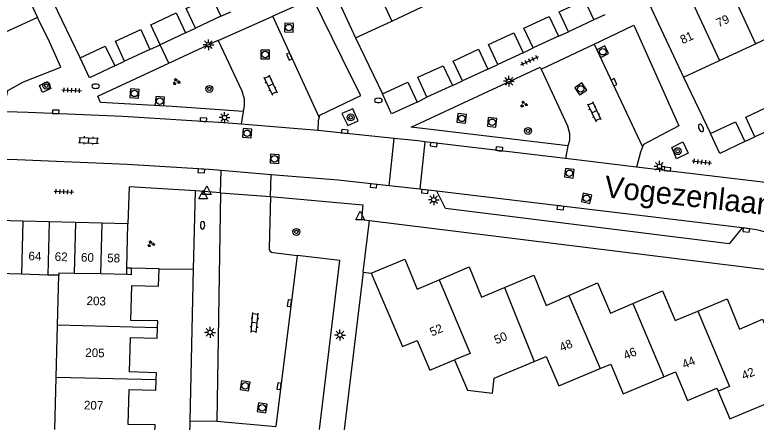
# Model space of a CAD drawing. Extents: x 132994 to 136000, y 393499 to 395512.
# Drawn here: x 134278.5 to 134364, y 394313 to 394360 of the extents above; entities that cross this region are included whole.
import ezdxf

# ---------------------------------------------------------------- set-up
doc = ezdxf.new("R2010")
doc.units = 0
for name, color, linetype in [('gg-afsc-erfafscheiding', 7, 'Continuous'), ('gg-afsc-muur', 7, 'Continuous'), ('gg-anno-huisnummerreeks BGT', 7, 'Continuous'), ('gg-anno-openbare ruimte label', 7, 'Continuous'), ('gg-bbg-bijgebouw', 7, 'Continuous'), ('gg-bbg-gedigitaliseerde bebouwing', 7, 'Continuous'), ('gg-bbg-gedigitaliseerde bijgebouw', 7, 'Continuous'), ('gg-bbg-hoofdgebouw', 7, 'Continuous'), ('gg-bbg-tussenscheiding', 7, 'Continuous'), ('gg-knt-verharding', 7, 'Continuous'), ('gg-knt-verharding nz', 7, 'Continuous'), ('gt-grn-vlakafsluiter', 7, 'Continuous'), ('gt-grn-weggrens', 7, 'Continuous'), ('gt-symb-boom', 7, 'Continuous'), ('gt-symb-brandkraan', 7, 'Continuous'), ('gt-symb-groenvak', 7, 'Continuous'), ('gt-symb-klinker verharding', 7, 'Continuous'), ('gt-symb-kolk', 7, 'Continuous'), ('gt-symb-lichtmast', 7, 'Continuous'), ('gt-symb-rioolschacht', 7, 'Continuous'), ('gt-symb-tegel verharding', 7, 'Continuous'), ('gt-symb-waterafsluiter', 7, 'Continuous')]:
    doc.layers.add(name, color=color, linetype=linetype)

# ---------------------------------------------------------------- blocks, each defined once
blk = doc.blocks.new('gt0-KOLK')
at = {"layer": 'gt-symb-kolk'}
blk.add_lwpolyline([(0, 0), (0.375, 0), (0.375, 0.4), (-0.375, 0.4), (-0.375, 0), (0, 0)], dxfattribs=at)
blk = doc.blocks.new('gt0-LMAST')
at = {"layer": 'gt-symb-lichtmast'}
for p, q in [((-0.182, 0.173), (-0.447, 0.438)), ((-0.005, 0.246), (-0.005, 0.621)), ((0.172, 0.173), (0.437, 0.438)), ((-0.255, -0.004), (-0.63, -0.004)), ((-0.182, -0.181), (-0.447, -0.446)), ((-0.005, -0.254), (-0.005, -0.629)), ((0.437, -0.446), (0.172, -0.181)), ((0.245, -0.004), (0.62, -0.004))]:
    blk.add_line(p, q, dxfattribs=at)
blk.add_circle((-0.005, -0.004), 0.25, dxfattribs=at)
blk = doc.blocks.new('gt0-BOOM')
at = {"layer": 'gt-symb-boom'}
for radius in [0.4, 0.2]:
    blk.add_circle((0, 0), radius, dxfattribs=at)
blk = doc.blocks.new('gt0-RS')
at = {"layer": 'gt-symb-rioolschacht'}
blk.add_lwpolyline([(-0.5, -0.5), (0.5, -0.5), (0.5, 0.5), (-0.5, 0.5)], close=True, dxfattribs=at)
blk.add_circle((0, 0), 0.375, dxfattribs=at)
blk = doc.blocks.new('gt0-KL1')
at = {"layer": 'gt-symb-klinker verharding'}
for p, q in [((-1.15, 0.3), (1.15, 0.3)), ((-1, -0.3), (-1, 0.3)), ((-0.5, 0.3), (-0.5, 0.45)), ((0, -0.3), (0, 0.3)), ((0.5, 0.3), (0.5, 0.45)), ((1, -0.3), (1, 0.3)), ((-1.15, -0.3), (1.15, -0.3)), ((-0.5, -0.45), (-0.5, -0.3)), ((0.5, -0.45), (0.5, -0.3))]:
    blk.add_line(p, q, dxfattribs=at)
blk = doc.blocks.new('gt0-GRVAK')
at = {"layer": 'gt-symb-groenvak'}
for p, q in [((-0.11, 0.189), (-0.228, 0.24)), ((-0.182, 0.153), (0.088, 0.153)), ((-0.091, 0.211), (-0.156, 0.322)), ((-0.047, 0.214), (-0.047, 0.393)), ((-0.004, 0.211), (0.061, 0.322)), ((0.015, 0.189), (0.133, 0.24)), ((0.262, -0.052), (0.197, 0.059)), ((0.305, -0.049), (0.305, 0.13)), ((0.349, -0.052), (0.414, 0.059)), ((-0.245, -0.228), (-0.363, -0.177)), ((-0.318, -0.264), (-0.047, -0.264)), ((-0.226, -0.206), (-0.291, -0.095)), ((-0.183, -0.203), (-0.183, -0.024)), ((-0.139, -0.206), (-0.074, -0.095)), ((-0.12, -0.228), (-0.002, -0.177)), ((0.243, -0.074), (0.125, -0.023)), ((0.17, -0.11), (0.441, -0.11)), ((0.368, -0.074), (0.486, -0.023))]:
    blk.add_line(p, q, dxfattribs=at)
blk = doc.blocks.new('gt0-BR')
at = {"layer": 'gt-symb-brandkraan'}
for centre, radius, start, end in [((-0.244, 0), 0.206, 107.56694, 252.43307), ((0.599, -2.664), 3, 106.89205, 107.56694), ((0, -0.691), 0.938, 73.10799, 106.89205), ((-0.599, -2.664), 3, 72.43309, 73.10799), ((0.244, 0), 0.206, 287.56695, 72.43309), ((0.599, 2.664), 3, 252.43307, 253.10797), ((0, 0.691), 0.938, 253.10797, 286.89206), ((-0.599, 2.664), 3, 286.89206, 287.56695)]:
    blk.add_arc(centre, radius, start, end, dxfattribs=at)
blk = doc.blocks.new('gt0-WAFSL')
at = {"layer": 'gt-symb-waterafsluiter'}
for p, q in [((-0.5, -0.333), (0, 0.667)), ((0, 0.667), (0.5, -0.333)), ((0.5, -0.333), (-0.5, -0.333))]:
    blk.add_line(p, q, dxfattribs=at)
blk = doc.blocks.new('gt0-TEG1')
at = {"layer": 'gt-symb-tegel verharding'}
for p, q in [((-1.125, 0), (1.125, 0)), ((-0.9, -0.25), (-0.9, 0.25)), ((-0.45, -0.25), (-0.45, 0.25)), ((0, -0.25), (0, 0.25)), ((0.45, -0.25), (0.45, 0.25)), ((0.9, -0.25), (0.9, 0.25))]:
    blk.add_line(p, q, dxfattribs=at)

msp = doc.modelspace()

# ---------------------------------------------------------------- linework, layer by layer
at = {"layer": 'gg-afsc-erfafscheiding'}
msp.add_line((134295.16, 394330.68), (134299.137, 394330.618), dxfattribs=at)
at = {"layer": 'gg-afsc-muur'}
for p, q in [((134286.06, 394354.99), (134282.97, 394361.46)), ((134317.81, 394357.31), (134320.89, 394350.85)), ((134355.61, 394352.76), (134358.69, 394346.27)), ((134318.685, 394330.282), (134316.412, 394311.487)), ((134318.685, 394330.282), (134319.61, 394330.17))]:
    msp.add_line(p, q, dxfattribs=at)
at = {"layer": 'gg-bbg-bijgebouw'}
for p, q in [((134302.27, 394359.82), (134299.36, 394358.42)), ((134345.27, 394359.39), (134342.35, 394358.01)), ((134298.19, 394357.9), (134295.28, 394356.52)), ((134341.18, 394357.5), (134338.27, 394356.14)), ((134294.11, 394355.98), (134291.19, 394354.62)), ((134337.11, 394355.6), (134334.19, 394354.24)), ((134333.03, 394353.7), (134330.11, 394352.34)), ((134328.96, 394351.8), (134326.03, 394350.46)), ((134366.76, 394347.25), (134363.82, 394345.89)), ((134279.466, 394336.176), (134276.44, 394336.25)), ((134282.492, 394336.102), (134279.466, 394336.176)), ((134285.518, 394336.028), (134282.492, 394336.102)), ((134288.544, 394335.954), (134285.518, 394336.028)), ((134291.57, 394335.88), (134288.544, 394335.954)), ((134291.447, 394330.738), (134291.57, 394335.88)), ((134291.43, 394330.02), (134291.447, 394330.738))]:
    msp.add_line(p, q, dxfattribs=at)
for points in [[(134299.36, 394358.42), (134298.27, 394360.7), (134301.18, 394362.1), (134302.27, 394359.82)], [(134342.35, 394358.01), (134341.27, 394360.3), (134344.19, 394361.68), (134345.27, 394359.39)], [(134295.28, 394356.52), (134294.2, 394358.81), (134297.11, 394360.18), (134298.19, 394357.9)], [(134338.27, 394356.14), (134337.2, 394358.43), (134340.11, 394359.79), (134341.18, 394357.5)], [(134291.19, 394354.62), (134290.12, 394356.91), (134293.04, 394358.28), (134294.11, 394355.98)], [(134334.19, 394354.24), (134333.12, 394356.53), (134336.04, 394357.89), (134337.11, 394355.6)], [(134286.06, 394354.99), (134288.96, 394356.36), (134290.04, 394354.07)], [(134330.11, 394352.34), (134329.04, 394354.63), (134331.95, 394355.99), (134333.03, 394353.7)], [(134290.04, 394354.07), (134287.13, 394352.7), (134286.06, 394354.99)], [(134326.03, 394350.46), (134324.97, 394352.76), (134327.9, 394354.1), (134328.96, 394351.8)], [(134320.89, 394350.85), (134323.83, 394352.21), (134324.89, 394349.91)], [(134324.89, 394349.91), (134321.95, 394348.55), (134320.89, 394350.85)], [(134363.82, 394345.89), (134362.76, 394348.18), (134365.69, 394349.55), (134366.76, 394347.25)], [(134358.69, 394346.27), (134361.6, 394347.64), (134362.67, 394345.35)], [(134362.67, 394345.35), (134359.76, 394343.98), (134358.69, 394346.27)]]:
    msp.add_lwpolyline(points, dxfattribs=at)
at = {"layer": 'gg-bbg-gedigitaliseerde bebouwing'}
for p, q in [((134283.459, 394324.171), (134283.603, 394329.924)), ((134283.308, 394318.151), (134283.459, 394324.171)), ((134326.35, 394318.97), (134329.217, 394320.169)), ((134333.776, 394318.065), (134338.389, 394319.995)), ((134283.157, 394312.131), (134283.308, 394318.151))]:
    msp.add_line(p, q, dxfattribs=at)
for points in [[(134338.389, 394319.995), (134339.783, 394320.578), (134341.211, 394317.163), (134346.004, 394319.168)], [(134329.217, 394320.169), (134330.711, 394316.675), (134333.563, 394316.325), (134333.776, 394318.065)], [(134346.004, 394319.168), (134347.227, 394319.68), (134348.655, 394316.266), (134353.341, 394318.226)], [(134353.341, 394318.226), (134354.68, 394318.786), (134356.056, 394315.497), (134359.434, 394316.91), (134359.582, 394316.556)], [(134359.582, 394316.556), (134360.915, 394313.37), (134368.3, 394316.46)]]:
    msp.add_lwpolyline(points, dxfattribs=at)
at = {"layer": 'gg-bbg-gedigitaliseerde bijgebouw'}
for p, q in [((134279.316, 394330.044), (134276.27, 394330.13)), ((134282.341, 394329.959), (134279.316, 394330.044)), ((134283.603, 394329.924), (134282.341, 394329.959))]:
    msp.add_line(p, q, dxfattribs=at)
at = {"layer": 'gg-bbg-hoofdgebouw'}
for p, q in [((134313.4, 394366.8), (134317.81, 394357.31)), ((134351.219, 394362.146), (134355.61, 394352.76)), ((134321.971, 394359.247), (134326.128, 394361.182)), ((134317.81, 394357.31), (134321.971, 394359.247)), ((134363.906, 394356.633), (134368.065, 394358.575)), ((134359.749, 394354.692), (134363.906, 394356.633)), ((134355.61, 394352.76), (134359.749, 394354.692)), ((134295.16, 394330.68), (134291.95, 394330.73))]:
    msp.add_line(p, q, dxfattribs=at)
for points in [[(134319.61, 394330.17), (134323.47, 394331.78), (134324.88, 394328.31), (134327.439, 394329.407)], [(134291.95, 394330.73), (134291.94, 394329.98), (134291.43, 394330.02)], [(134294.98, 394323.879), (134295, 394324.66), (134291.91, 394324.73), (134292.01, 394328.74), (134295.1, 394328.66), (134295.16, 394330.68)], [(134327.439, 394329.407), (134330.9, 394330.89), (134332.32, 394327.39), (134334.945, 394328.513)], [(134319.61, 394330.17), (134323.21, 394321.7), (134324.89, 394322.41), (134326.35, 394318.97)], [(134334.945, 394328.513), (134338.33, 394329.96), (134339.75, 394326.46), (134342.369, 394327.602)], [(134342.369, 394327.602), (134345.69, 394329.05), (134347.18, 394325.57), (134349.741, 394326.657)], [(134349.741, 394326.657), (134353.19, 394328.12), (134354.64, 394324.71), (134357.239, 394325.794)], [(134357.239, 394325.794), (134360.61, 394327.2), (134362.04, 394323.72), (134364.68, 394324.87), (134368.3, 394316.46)], [(134294.831, 394317.859), (134294.86, 394318.69), (134291.76, 394318.78), (134291.86, 394322.74), (134294.95, 394322.66), (134294.98, 394323.879)], [(134294.679, 394311.839), (134294.7, 394312.68), (134291.61, 394312.73), (134291.71, 394316.75), (134294.79, 394316.67), (134294.831, 394317.859)]]:
    msp.add_lwpolyline(points, dxfattribs=at)
at = {"layer": 'gg-bbg-tussenscheiding'}
for p, q in [((134317.555, 394368.734), (134321.971, 394359.247)), ((134359.483, 394366.125), (134363.906, 394356.633)), ((134355.324, 394364.186), (134359.749, 394354.692)), ((134279.466, 394336.176), (134279.316, 394330.044)), ((134282.492, 394336.102), (134282.341, 394329.959)), ((134285.518, 394336.028), (134285.373, 394330.151)), ((134288.544, 394335.954), (134288.399, 394330.085)), ((134288.399, 394330.085), (134285.373, 394330.151)), ((134291.43, 394330.02), (134288.399, 394330.085)), ((134327.439, 394329.407), (134330.989, 394320.91)), ((134334.945, 394328.513), (134338.389, 394319.995)), ((134342.369, 394327.602), (134346.004, 394319.168)), ((134349.741, 394326.657), (134353.341, 394318.226)), ((134294.98, 394323.879), (134283.459, 394324.171)), ((134330.989, 394320.91), (134329.217, 394320.169)), ((134294.831, 394317.859), (134283.308, 394318.151))]:
    msp.add_line(p, q, dxfattribs=at)
for points in [[(134285.373, 394330.151), (134283.61, 394330.189), (134283.603, 394329.924)], [(134357.239, 394325.794), (134360.88, 394317.103), (134359.582, 394316.556)]]:
    msp.add_lwpolyline(points, dxfattribs=at)
at = {"layer": 'gg-knt-verharding'}
for p, q in [((134278.988, 394364.231), (134281.163, 394359.674)), ((134301.977, 394357.014), (134308.258, 394359.829)), ((134302.27, 394359.82), (134303.42, 394360.31)), ((134346.529, 394359.973), (134345.27, 394359.39)), ((134298.19, 394357.9), (134299.36, 394358.42)), ((134341.18, 394357.5), (134342.35, 394358.01)), ((134294.11, 394355.98), (134295.28, 394356.52)), ((134337.11, 394355.6), (134338.27, 394356.14)), ((134339.186, 394353.693), (134345.289, 394356.584)), ((134290.04, 394354.07), (134291.19, 394354.62)), ((134333.03, 394353.7), (134334.19, 394354.24)), ((134328.96, 394351.8), (134330.11, 394352.34)), ((134324.89, 394349.91), (134326.03, 394350.46)), ((134304.86, 394348.8), (134304.599, 394347.347)), ((134313.439, 394346.617), (134304.599, 394347.347)), ((134322.234, 394345.706), (134313.439, 394346.617)), ((134362.67, 394345.35), (134363.82, 394345.89)), ((134321.668, 394340.234), (134322.234, 394345.706)), ((134325.778, 394345.325), (134325.206, 394339.844)), ((134342.002, 394343.378), (134325.778, 394345.325)), ((134342.27, 394344.87), (134342.002, 394343.378)), ((134350.17, 394342.398), (134342.002, 394343.378)), ((134308.058, 394341.52), (134302.322, 394341.994)), ((134366.73, 394340.41), (134350.17, 394342.398)), ((134325.206, 394339.844), (134321.668, 394340.234)), ((134299.137, 394330.618), (134299.35, 394339.67)), ((134302.253, 394339.448), (134301.82, 394313.088)), ((134302.253, 394339.448), (134307.99, 394339.01)), ((134327.171, 394339.628), (134325.206, 394339.844)), ((134307.99, 394339.01), (134307.83, 394333.07)), ((134319.406, 394336.248), (134367.911, 394330.229)), ((134362.983, 394335.32), (134362.355, 394335.395)), ((134308.31, 394332.551), (134311.054, 394332.225)), ((134298.727, 394313.161), (134299.137, 394330.618)), ((134301.82, 394313.088), (134308.599, 394312.478))]:
    msp.add_line(p, q, dxfattribs=at)
for points in [[(134313.597, 394348.167), (134313.664, 394348.396), (134318.39, 394350.671), (134317.355, 394352.686), (134312.863, 394361.892), (134308.258, 394359.829)], [(134277.529, 394348.762), (134277.522, 394350.288), (134277.733, 394351.234), (134279.523, 394352.24), (134283.833, 394353.932), (134282.511, 394356.85), (134281.163, 394359.674)], [(134345.289, 394356.584), (134349.878, 394358.758), (134355.06, 394347.158), (134350.995, 394345.028), (134350.874, 394344.724)], [(134296.275, 394354.392), (134301.96, 394357.05), (134301.977, 394357.014)], [(134301.977, 394357.014), (134304.7, 394351.19), (134304.98, 394350.29), (134304.98, 394349.48), (134304.86, 394348.8)], [(134304.86, 394348.8), (134296.66, 394349.38), (134288.42, 394349.85), (134288.1, 394350.57), (134296.275, 394354.392)], [(134342.27, 394344.87), (134324.21, 394347), (134339.08, 394353.92), (134339.186, 394353.693)], [(134339.186, 394353.693), (134342.22, 394347.18), (134342.47, 394346.28), (134342.44, 394345.48), (134342.27, 394344.87)], [(134282.301, 394352.285), (134282.671, 394351.458), (134281.721, 394350.993), (134281.37, 394351.833), (134282.301, 394352.285)], [(134304.599, 394347.347), (134302.63, 394347.51), (134290.97, 394348.24), (134280.08, 394348.7), (134277.529, 394348.762)], [(134317.476, 394349.124), (134316.226, 394348.578), (134316.922, 394347.191), (134318.085, 394347.75), (134317.476, 394349.124)], [(134313.597, 394348.167), (134313.489, 394347.796), (134313.439, 394346.617)], [(134325.778, 394345.325), (134324.99, 394345.42), (134322.234, 394345.706)], [(134354.231, 394344.661), (134355.503, 394345.323), (134356.134, 394343.992), (134354.783, 394343.35), (134354.231, 394344.661)], [(134350.874, 394344.724), (134350.635, 394344.126), (134350.17, 394342.398)], [(134302.322, 394341.994), (134300.92, 394342.11), (134291.47, 394342.7), (134278.82, 394343.24), (134275.04, 394343.328)], [(134321.668, 394340.234), (134315.8, 394340.88), (134308.058, 394341.52)], [(134299.35, 394339.67), (134291.72, 394340.13), (134291.57, 394335.88)], [(134362.355, 394335.395), (134360.862, 394333.558), (134328.177, 394337.641), (134327.171, 394339.628)], [(134307.99, 394339.01), (134318.64, 394338.04), (134318.5, 394336.36), (134319.406, 394336.248)], [(134313.657, 394312.131), (134315.99, 394331.64), (134311.054, 394332.225)], [(134295.22, 394263.23), (134298.66, 394263.11), (134299.26, 394288.42), (134298.15, 394288.57), (134298.727, 394313.161)]]:
    msp.add_lwpolyline(points, dxfattribs=at)
for centre, radius, start, end in [((134361.883, 394324.523), 10.853, 40.58049, 84.18512), ((134308.33, 394333.051), 0.501, 177.84689, 267.68183)]:
    msp.add_arc(centre, radius, start, end, dxfattribs=at)
at = {"layer": 'gg-knt-verharding nz'}
for p, q in [((134281.163, 394359.674), (134264.919, 394352.189)), ((134313.597, 394348.167), (134308.258, 394359.829)), ((134345.289, 394356.584), (134350.874, 394344.724)), ((134362.355, 394335.395), (134327.171, 394339.628)), ((134311.054, 394332.225), (134308.599, 394312.478))]:
    msp.add_line(p, q, dxfattribs=at)
at = {"layer": 'gt-grn-vlakafsluiter'}
for p, q in [((134318.685, 394330.282), (134319.406, 394336.248)), ((134291.95, 394330.73), (134291.447, 394330.738))]:
    msp.add_line(p, q, dxfattribs=at)
at = {"layer": 'gt-grn-weggrens'}
for p, q in [((134296.275, 394354.392), (134295.28, 394356.52)), ((134302.253, 394339.448), (134302.322, 394341.994)), ((134307.99, 394339.01), (134308.058, 394341.52)), ((134302.253, 394339.448), (134299.35, 394339.67)), ((134298.727, 394313.161), (134301.82, 394313.088))]:
    msp.add_line(p, q, dxfattribs=at)

# ---------------------------------------------------------------- block references
at = {"layer": 'gt-symb-boom'}
for p in [(134282.159, 394351.797), (134300.949, 394351.422), (134317.231, 394348.136), (134337.675, 394346.577), (134354.925, 394344.239)]:
    msp.add_blockref('gt0-BOOM', p, dxfattribs=at)
at = {"layer": 'gt-symb-boom', "rotation": 90}
msp.add_blockref('gt0-BOOM', (134310.979, 394334.928), dxfattribs=at)
at = {"layer": 'gt-symb-brandkraan'}
for p in [(134287.857, 394351.727), (134320.436, 394350.095)]:
    msp.add_blockref('gt0-BR', p, dxfattribs=at)
for p, rotation in [((134357.605, 394346.919), -65.92116276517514), ((134300.169, 394335.695), 88.28164199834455)]:
    msp.add_blockref('gt0-BR', p, dxfattribs=dict(at, rotation=rotation))
at = {"layer": 'gt-symb-groenvak'}
for p in [(134297.133, 394352.25), (134337.176, 394349.657), (134294.212, 394333.533)]:
    msp.add_blockref('gt0-GRVAK', p, dxfattribs=at)
at = {"layer": 'gt-symb-klinker verharding'}
for p, rotation in [((134308.007, 394351.874), -64.79277878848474), ((134345.305, 394348.8), -64.79277878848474), ((134287.033, 394345.482), -2.4646633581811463), ((134306.167, 394324.447), 84.7225939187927)]:
    msp.add_blockref('gt0-KL1', p, dxfattribs=dict(at, rotation=rotation))
at = {"layer": 'gt-symb-kolk'}
for p, rotation in [((134310.349, 394355.245), 114.6951465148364), ((134347.4, 394352.1), -64.79277878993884), ((134283.246, 394348.569), -2.3501595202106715), ((134300.258, 394347.663), -3.3832876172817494), ((134316.53, 394346.307), -5.967037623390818), ((134326.825, 394345.2), 173.15626504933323), ((134334.345, 394344.297), -6.8336723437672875), ((134300.04, 394342.165), 176.55950512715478), ((134353.726, 394341.971), -6.719879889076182), ((134319.888, 394340.439), 174.03296237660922), ((134325.799, 394339.779), 173.71684556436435), ((134341.43, 394337.919), 172.8749836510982), ((134362.848, 394335.337), 173.16632765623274), ((134310.365, 394326.69), 82.9318599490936), ((134309.176, 394317.122), 82.99574075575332)]:
    msp.add_blockref('gt0-KOLK', p, dxfattribs=dict(at, rotation=rotation))
at = {"layer": 'gt-symb-lichtmast'}
for p in [(134300.854, 394356.515), (134335.47, 394352.311), (134302.705, 394348.127), (134352.83, 394342.489), (134326.818, 394338.633), (134301.039, 394323.35), (134316.007, 394323.036)]:
    msp.add_blockref('gt0-LMAST', p, dxfattribs=at)
at = {"layer": 'gt-symb-rioolschacht'}
for p, rotation in [((134310.119, 394358.49), -92.57914750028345), ((134346.293, 394355.708), -63.07637464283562), ((134343.742, 394351.415), 123.21354028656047), ((134292.325, 394350.903), -3.84074707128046), ((134295.244, 394350.015), -3.8407470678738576), ((134330.04, 394348.024), -6.314884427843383), ((134333.541, 394347.571), -6.314884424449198), ((134305.294, 394346.3), -4.4162834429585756), ((134308.468, 394343.356), -3.036868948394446), ((134342.435, 394341.691), -8.105793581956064), ((134344.419, 394338.805), -12.77124256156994), ((134305.063, 394317.187), -99.15139601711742), ((134307.037, 394314.643), 80.84860398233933)]:
    msp.add_blockref('gt0-RS', p, dxfattribs=dict(at, rotation=rotation))
msp.add_blockref('gt0-RS', (134307.392, 394355.397), dxfattribs=at)
at = {"layer": 'gt-symb-tegel verharding'}
for p, rotation in [((134337.867, 394354.671), 24.951151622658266), ((134285.09, 394351.263), -2.4646633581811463), ((134357.706, 394342.992), -6.8336723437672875), ((134284.178, 394339.561), -2.4646633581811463)]:
    msp.add_blockref('gt0-TEG1', p, dxfattribs=dict(at, rotation=rotation))
at = {"layer": 'gt-symb-waterafsluiter'}
for p in [(134300.658, 394339.57), (134300.246, 394339.081), (134318.335, 394336.671)]:
    msp.add_blockref('gt0-WAFSL', p, dxfattribs=at)

# ---------------------------------------------------------------- texts
at = {"layer": 'gg-anno-huisnummerreeks BGT'}
for s, rotation, p in [('79', 25, (134359.64, 394358.504)), ('81', 25, (134355.491, 394356.567)), ('64', 358.6, (134280.092, 394331.659)), ('62', 358.6, (134283.118, 394331.585)), ('60', 358.6, (134286.144, 394331.511)), ('58', 358.6, (134289.17, 394331.437)), ('203', 358.6, (134286.788, 394326.496)), ('52', 22.7, (134326.602, 394322.869)), ('50', 22.7, (134334.014, 394321.959)), ('48', 22.7, (134341.54, 394321.095)), ('205', 358.6, (134286.638, 394320.518)), ('46', 22.7, (134348.916, 394320.169)), ('44', 22.7, (134355.677, 394319.133)), ('42', 22.7, (134362.54, 394317.844)), ('207', 358.6, (134286.487, 394314.462))]:
    msp.add_text(s, height=1, rotation=rotation, dxfattribs=at).set_placement(p)
at = {"layer": 'gg-anno-openbare ruimte label'}
msp.add_text('Vogezenlaan', height=2.5, rotation=353.7, dxfattribs=at).set_placement((134346.371, 394338.945))

doc.saveas('drawing.dxf')
